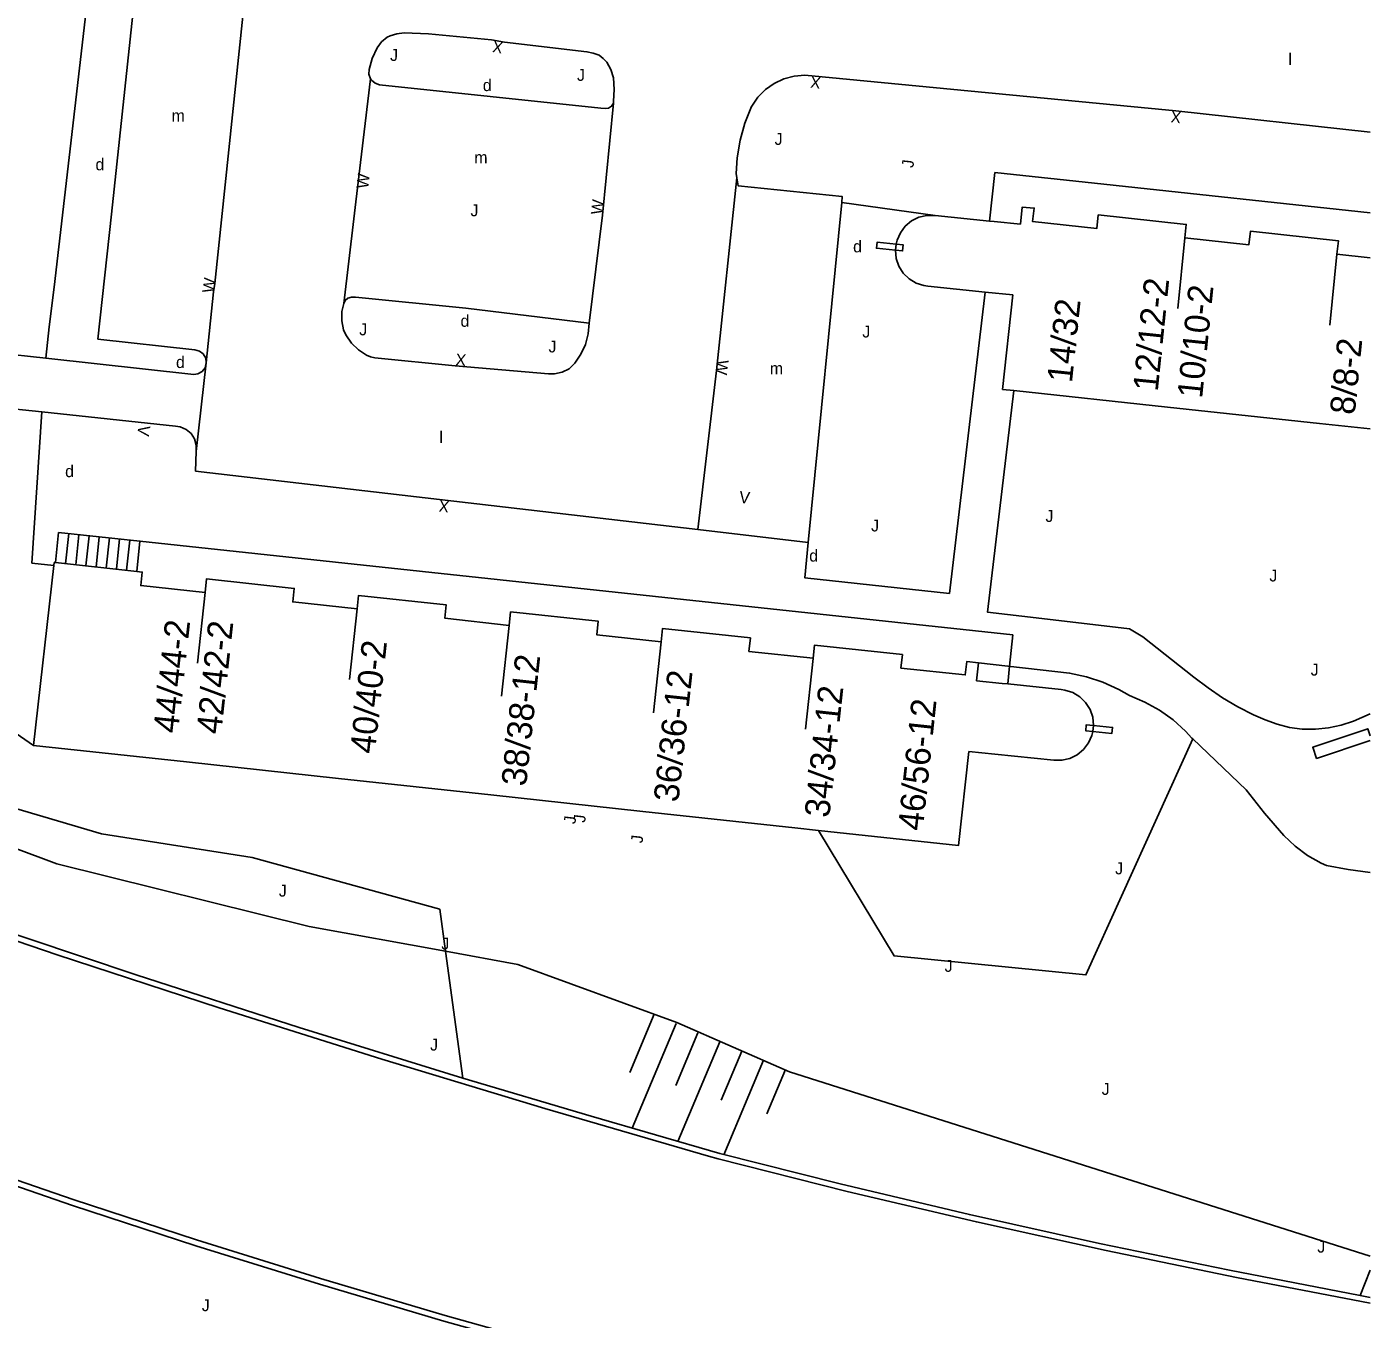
# Model space of a CAD drawing. Extents: x 134999 to 136502, y 457398 to 459002.
# Drawn here: x 136443.4 to 136500, y 457619.4 to 457673.8 of the extents above; entities that cross this region are included whole.
import ezdxf

# ---------------------------------------------------------------- set-up
doc = ezdxf.new("R2010")
doc.units = 0
for name, color, linetype in [('RI_DGTB_15', 7, 'Continuous'), ('RI_DGTB_18', 7, 'Continuous'), ('RI_DGTB_19', 7, 'Continuous'), ('RI_DGTB_2', 7, 'Continuous'), ('RI_DGTB_28', 7, 'Continuous'), ('RI_DGTB_29', 7, 'Continuous'), ('RI_DGTB_30', 7, 'Continuous'), ('RI_DGTB_31', 7, 'Continuous'), ('RI_DGTB_32', 7, 'Continuous'), ('RI_DGTB_35', 7, 'Continuous'), ('RI_DGTB_36', 7, 'Continuous'), ('RI_DGTB_43', 7, 'Continuous'), ('RI_DGTB_53', 7, 'Continuous'), ('RI_DGTB_54', 7, 'Continuous'), ('RI_DGTB_58', 7, 'Continuous'), ('RI_DGTB_7', 7, 'Continuous')]:
    doc.layers.add(name, color=color, linetype=linetype)

msp = doc.modelspace()

# ---------------------------------------------------------------- linework, layer by layer
at = {"layer": 'RI_DGTB_15'}
for p, q in [((136492.191, 457664.951), (136491.886, 457661.967)), ((136498.601, 457664.261), (136498.296, 457661.277)), ((136450.881, 457650.001), (136450.557, 457647.019)), ((136457.291, 457649.304), (136456.967, 457646.322)), ((136463.701, 457648.607), (136463.377, 457645.625)), ((136470.111, 457647.91), (136469.787, 457644.928)), ((136476.521, 457647.213), (136476.197, 457644.231))]:
    msp.add_line(p, q, dxfattribs=at)
at = {"layer": 'RI_DGTB_18'}
for p, q in [((136469.818, 457632.209), (136468.784, 457629.752)), ((136470.74, 457631.821), (136468.881, 457627.403)), ((136471.661, 457631.433), (136470.723, 457629.202)), ((136472.583, 457631.045), (136470.815, 457626.843)), ((136473.505, 457630.658), (136472.636, 457628.595)), ((136474.427, 457630.27), (136472.752, 457626.29)), ((136475.348, 457629.882), (136474.563, 457628.015))]:
    msp.add_line(p, q, dxfattribs=at)
for points in [[(136461.021, 457634.866), (136455.271, 457635.911), (136444.631, 457638.551), (136435.751, 457641.871), (136431.898, 457643.42)], [(136500, 457622.005), (136475.52, 457629.79), (136470.771, 457631.861), (136464.071, 457634.311), (136461.021, 457634.866)]]:
    msp.add_lwpolyline(points, dxfattribs=at)
at = {"layer": 'RI_DGTB_19'}
for p, q in [((136461.021, 457634.866), (136461.75, 457629.523)), ((136499.582, 457620.354), (136500, 457621.416))]:
    msp.add_line(p, q, dxfattribs=at)
for points in [[(136438.626, 457658.184), (136437.911, 457647.511), (136443.651, 457643.551)], [(136461.021, 457634.866), (136460.779, 457636.639), (136452.868, 457638.826), (136446.513, 457639.816), (136432.185, 457644.057), (136431.898, 457643.42)], [(136492.52, 457643.823), (136488.021, 457633.871), (136479.931, 457634.671), (136476.737, 457639.962)]]:
    msp.add_lwpolyline(points, dxfattribs=at)
at = {"layer": 'RI_DGTB_2'}
for p, q in [((136484.15, 457665.641), (136485.253, 457665.527)), ((136480.015, 457664.687), (136479.988, 457664.429)), ((136498.601, 457664.261), (136500, 457664.111)), ((136481.356, 457662.912), (136483.773, 457662.663)), ((136483.773, 457662.663), (136484.931, 457662.543)), ((136491.462, 457657.814), (136484.978, 457658.51)), ((136497.872, 457657.126), (136491.462, 457657.814)), ((136500, 457656.898), (136497.872, 457657.126)), ((136443.651, 457643.551), (136444.507, 457651.135)), ((136444.571, 457651.256), (136448, 457650.886)), ((136484.483, 457646.165), (136483.406, 457646.276)), ((136488.311, 457644.134), (136488.338, 457644.392)), ((136450.104, 457642.851), (136443.651, 457643.551)), ((136484.178, 457643.18), (136483.078, 457643.293)), ((136456.514, 457642.156), (136450.104, 457642.851)), ((136486.664, 457642.924), (136484.178, 457643.18)), ((136462.924, 457641.46), (136456.514, 457642.156)), ((136469.335, 457640.765), (136462.924, 457641.46)), ((136475.745, 457640.07), (136469.335, 457640.765)), ((136476.737, 457639.962), (136475.745, 457640.07))]:
    msp.add_line(p, q, dxfattribs=at)
for points in [[(136481.663, 457665.897), (136481.317, 457665.897), (136480.98, 457665.818), (136480.671, 457665.664), (136480.404, 457665.443), (136480.196, 457665.167), (136480.056, 457664.851), (136480.015, 457664.687)], [(136481.663, 457665.897), (136483.951, 457665.661)], [(136492.191, 457664.951), (136492.251, 457665.521), (136488.541, 457665.921), (136488.481, 457665.351), (136485.771, 457665.641), (136485.841, 457666.211), (136485.331, 457666.252), (136485.253, 457665.527)], [(136483.951, 457665.661), (136484.15, 457665.641)], [(136492.191, 457664.951), (136494.891, 457664.661), (136494.951, 457665.231), (136498.661, 457664.831), (136498.601, 457664.261)], [(136479.988, 457664.429), (136480.023, 457664.085), (136480.136, 457663.758), (136480.32, 457663.465), (136480.567, 457663.223), (136480.862, 457663.043), (136481.191, 457662.936), (136481.356, 457662.912)], [(136484.931, 457662.543), (136484.501, 457658.561), (136484.978, 457658.51)], [(136444.507, 457651.135), (136444.521, 457651.261), (136444.571, 457651.256)], [(136450.881, 457650.001), (136448.171, 457650.291), (136448.231, 457650.861), (136448, 457650.886)], [(136457.291, 457649.304), (136454.581, 457649.601), (136454.641, 457650.171), (136450.941, 457650.571), (136450.881, 457650.001)], [(136463.701, 457648.611), (136460.991, 457648.911), (136461.051, 457649.471), (136457.351, 457649.871), (136457.291, 457649.304)], [(136470.111, 457647.921), (136467.401, 457648.211), (136467.461, 457648.781), (136463.761, 457649.181), (136463.701, 457648.611)], [(136476.521, 457647.221), (136473.811, 457647.511), (136473.871, 457648.081), (136470.171, 457648.481), (136470.111, 457647.921)], [(136483.489, 457647.031), (136482.991, 457647.081), (136482.931, 457646.521), (136480.221, 457646.811), (136480.281, 457647.381), (136476.581, 457647.781), (136476.521, 457647.221)], [(136483.406, 457646.276), (136483.489, 457647.031)], [(136484.483, 457646.165), (136484.72, 457646.141)], [(136484.72, 457646.141), (136486.97, 457645.909)], [(136488.338, 457644.392), (136488.303, 457644.736), (136488.19, 457645.063), (136488.006, 457645.356), (136487.759, 457645.598), (136487.464, 457645.778), (136487.135, 457645.885), (136486.97, 457645.909)], [(136486.664, 457642.924), (136487.009, 457642.924), (136487.346, 457643.003), (136487.655, 457643.157), (136487.922, 457643.378), (136488.13, 457643.654), (136488.27, 457643.97), (136488.311, 457644.134)], [(136476.737, 457639.962), (136482.641, 457639.321), (136483.078, 457643.293)]]:
    msp.add_lwpolyline(points, dxfattribs=at)
at = {"layer": 'RI_DGTB_28'}
for p, q in [((136445, 457651.206), (136445.133, 457652.478)), ((136445.429, 457651.161), (136445.562, 457652.433)), ((136445.858, 457651.116), (136445.991, 457652.388)), ((136446.286, 457651.071), (136446.419, 457652.343)), ((136446.715, 457651.026), (136446.848, 457652.298)), ((136447.144, 457650.981), (136447.277, 457652.253)), ((136447.573, 457650.936), (136447.706, 457652.208))]:
    msp.add_line(p, q, dxfattribs=at)
msp.add_lwpolyline([(136448, 457650.886), (136448.134, 457652.163), (136444.704, 457652.524), (136444.571, 457651.256)], dxfattribs=at)
at = {"layer": 'RI_DGTB_32'}
msp.add_lwpolyline([(136500, 457643.956), (136499.901, 457644.251), (136497.581, 457643.471), (136497.74, 457642.997), (136500, 457643.757)], dxfattribs=at)
at = {"layer": 'RI_DGTB_53'}
for p, q in [((136500, 457669.411), (136491.814, 457670.304)), ((136477.721, 457666.444), (136481.663, 457665.897)), ((136444.166, 457659.876), (136431.55, 457661.273)), ((136444.31, 457661.2), (136444.166, 457659.876)), ((136450.509, 457655.938), (136450.935, 457659.675)), ((136444.001, 457657.612), (136438.626, 457658.184)), ((136450.509, 457655.938), (136450.485, 457655.108))]:
    msp.add_line(p, q, dxfattribs=at)
for points in [[(136446.357, 457660.68), (136450.451, 457660.236), (136450.647, 457660.18), (136450.808, 457660.055), (136450.909, 457659.877), (136450.935, 457659.675)], [(136444.166, 457659.876), (136450.404, 457659.186), (136450.58, 457659.214), (136450.757, 457659.316), (136450.881, 457659.478), (136450.935, 457659.675)], [(136444.001, 457657.612), (136449.63, 457657.013), (136449.833, 457656.982), (136450.083, 457656.874), (136450.29, 457656.698), (136450.438, 457656.47), (136450.513, 457656.209), (136450.509, 457655.938)], [(136482.27, 457649.96), (136476.166, 457650.617), (136476.313, 457652.11)]]:
    msp.add_lwpolyline(points, dxfattribs=at)
at = {"layer": 'RI_DGTB_54'}
for p, q in [((136476.313, 457652.11), (136477.721, 457666.444)), ((136482.27, 457649.96), (136483.773, 457662.663)), ((136471.663, 457652.649), (136450.485, 457655.108)), ((136471.663, 457652.649), (136476.313, 457652.11))]:
    msp.add_line(p, q, dxfattribs=at)
for points in [[(136444.31, 457661.2), (136444.521, 457662.871), (136446.461, 457679.661), (136446.421, 457680.101), (136445.501, 457681.111), (136433.226, 457693.993)], [(136453.071, 457679.947), (136448.591, 457680.401), (136448.171, 457677.561), (136446.931, 457665.951), (136446.357, 457660.68)], [(136450.935, 457659.675), (136451.241, 457662.671), (136451.291, 457663.031), (136453.071, 457679.947)], [(136468.096, 457670.635), (136468.104, 457670.721), (136468.128, 457671.214), (136468.099, 457671.707), (136467.994, 457672.045), (136467.813, 457672.356), (136467.665, 457672.519), (136467.491, 457672.654), (136467.24, 457672.742), (136466.981, 457672.798), (136463.511, 457673.211), (136462.961, 457673.301), (136460.301, 457673.561), (136459.271, 457673.591), (136458.972, 457673.556), (136458.682, 457673.477), (136458.554, 457673.415), (136458.317, 457673.212), (136458.132, 457672.962), (136457.93, 457672.52), (136457.801, 457672.051), (136457.791, 457671.85), (136457.856, 457671.659)], [(136456.732, 457662.18), (136457.364, 457667.536), (136457.856, 457671.659)], [(136468.096, 457670.635), (136468.022, 457670.501), (136467.892, 457670.421), (136467.752, 457670.414), (136467.561, 457670.421), (136458.241, 457671.401), (136458.047, 457671.469), (136457.893, 457671.605), (136457.856, 457671.659)], [(136491.814, 457670.304), (136476.173, 457671.809), (136475.722, 457671.771), (136475.285, 457671.655), (136474.876, 457671.464), (136474.506, 457671.204), (136474.187, 457670.883), (136473.931, 457670.511), (136473.918, 457670.488), (136473.641, 457669.793), (136473.44, 457669.072), (136473.317, 457668.333), (136473.274, 457667.669), (136473.301, 457667.487)], [(136468.096, 457670.635), (136467.634, 457665.91), (136467.071, 457661.351)], [(136471.663, 457652.649), (136472.448, 457659.353), (136473.301, 457667.487)], [(136477.721, 457666.444), (136477.744, 457666.691), (136473.35, 457667.149), (136473.301, 457667.487)], [(136456.732, 457662.18), (136456.654, 457661.84), (136456.643, 457661.456), (136456.712, 457661.078), (136456.819, 457660.856), (136457.053, 457660.518), (136457.348, 457660.232), (136457.692, 457660.009), (136457.861, 457659.939), (136458.039, 457659.898), (136461.428, 457659.562), (136465.358, 457659.224), (136465.612, 457659.221), (136465.937, 457659.288), (136466.236, 457659.43), (136466.469, 457659.674), (136466.729, 457660.047), (136466.919, 457660.459), (136467.034, 457660.898), (136467.071, 457661.351)], [(136456.732, 457662.18), (136456.789, 457662.308), (136456.895, 457662.408), (136457.054, 457662.447), (136457.218, 457662.445), (136461.881, 457661.981), (136467.071, 457661.351)], [(136500, 457644.876), (136499.301, 457644.571), (136498.776, 457644.405), (136498.239, 457644.288), (136497.692, 457644.227), (136497.141, 457644.231), (136496.605, 457644.302), (136496.084, 457644.443), (136495.578, 457644.63), (136495.081, 457644.841), (136494.416, 457645.173), (136493.779, 457645.556), (136493.166, 457645.976), (136492.571, 457646.421), (136490.411, 457648.121), (136489.86, 457648.47), (136486.158, 457648.895), (136483.873, 457649.164), (136484.978, 457658.51)], [(136444.001, 457657.612), (136443.583, 457651.235), (136444.507, 457651.135)], [(136492.52, 457643.823), (136492.481, 457643.861), (136492.217, 457644.146), (136491.693, 457644.621), (136491.119, 457645.033), (136490.502, 457645.377), (136489.85, 457645.65), (136489.4, 457645.911), (136488.737, 457646.216), (136488.045, 457646.447), (136487.331, 457646.601), (136483.489, 457647.031)], [(136492.52, 457643.823), (136494.771, 457641.671), (136495.549, 457640.697), (136496.357, 457639.748), (136496.836, 457639.297), (136497.366, 457638.908), (136497.94, 457638.585), (136498.166, 457638.482), (136499.079, 457638.311), (136500, 457638.185)]]:
    msp.add_lwpolyline(points, dxfattribs=at)
at = {"layer": 'RI_DGTB_58'}
msp.add_line((136500, 457620.273), (136499.582, 457620.354), dxfattribs=at)
for points in [[(136500, 457609.847), (136499.13, 457610.016), (136493.54, 457611.146), (136487.966, 457612.354), (136482.409, 457613.641), (136476.871, 457615.005), (136471.353, 457616.447), (136466.211, 457617.804), (136460.947, 457619.275), (136455.706, 457620.823), (136450.488, 457622.448), (136445.294, 457624.148), (136440.125, 457625.925), (136434.983, 457627.777), (136431.201, 457629.194), (136427.558, 457630.591), (136422.281, 457632.687), (136417.033, 457634.856), (136411.816, 457637.1), (136406.632, 457639.417), (136401.481, 457641.807)], [(136401.586, 457642.023), (136406.736, 457639.634), (136411.92, 457637.317), (136417.135, 457635.074), (136422.381, 457632.905), (136427.658, 457630.81), (136431.286, 457629.419), (136434.983, 457628.034), (136440.136, 457626.178), (136445.316, 457624.397), (136450.522, 457622.692), (136455.752, 457621.063), (136461.005, 457619.511), (136466.28, 457618.036), (136471.415, 457616.679), (136476.931, 457615.237), (136482.468, 457613.873), (136488.022, 457612.587), (136493.595, 457611.379), (136499.183, 457610.249), (136500, 457610.091)], [(136430.453, 457640.217), (136434.983, 457638.405), (136437.932, 457637.258), (136441.134, 457636.159), (136447.981, 457633.871), (136454.854, 457631.659), (136461.75, 457629.523)], [(136437.85, 457637.032), (136444.651, 457634.719), (136451.478, 457632.481), (136458.329, 457630.319), (136465.203, 457628.234), (136472.101, 457626.226), (136472.515, 457626.108), (136477.949, 457624.742), (136483.402, 457623.454), (136488.873, 457622.244), (136494.36, 457621.112), (136500, 457620.033)], [(136461.75, 457629.523), (136467.157, 457627.908), (136472.578, 457626.339), (136477.653, 457625.061), (136483.109, 457623.767), (136488.584, 457622.551), (136494.075, 457621.413), (136499.582, 457620.354)]]:
    msp.add_lwpolyline(points, dxfattribs=at)
at = {"layer": 'RI_DGTB_7'}
for p, q in [((136488.771, 457667.211), (136484.171, 457667.711)), ((136500, 457666.001), (136488.771, 457667.211))]:
    msp.add_line(p, q, dxfattribs=at)
for points in [[(136484.171, 457667.711), (136483.951, 457665.661)], [(136479.988, 457664.429), (136479.187, 457664.512), (136479.214, 457664.77), (136480.015, 457664.687)], [(136479.988, 457664.429), (136480.291, 457664.398), (136480.318, 457664.656), (136480.015, 457664.687)], [(136448, 457650.886), (136448.134, 457652.163), (136484.941, 457648.211)], [(136484.941, 457648.211), (136484.799, 457646.884)], [(136484.799, 457646.884), (136484.72, 457646.141)], [(136488.311, 457644.134), (136488.008, 457644.165), (136488.035, 457644.423), (136488.338, 457644.392)], [(136488.311, 457644.134), (136489.112, 457644.051), (136489.139, 457644.309), (136488.338, 457644.392)]]:
    msp.add_lwpolyline(points, dxfattribs=at)

# ---------------------------------------------------------------- texts
at = {"layer": 'RI_DGTB_29'}
for p in [(136462.592, 457671.141), (136446.262, 457667.801), (136478.202, 457664.341), (136461.652, 457661.201), (136449.657, 457659.463), (136444.982, 457654.861), (136476.352, 457651.301)]:
    msp.add_text('d', height=0.5, dxfattribs=at).set_placement(p)
at = {"layer": 'RI_DGTB_30'}
for s, height, rotation, p in [('X', 0.499, 170.7068, (136463.483, 457673.216)), ('X', 0.499, 173.2959, (136476.872, 457671.737)), ('X', 0.499, 173.8058, (136492.065, 457670.279)), ('W', 0.5, 83.6485, (136457.754, 457667.006)), ('W', 0.5, 83.6485, (136467.64, 457665.908)), ('W', 0.5, 82.093, (136451.257, 457662.6)), ('X', 0.5, 354.8756, (136461.422, 457659.576)), ('W', 0.5, 263.3077, (136472.46, 457659.835)), ('V', 0.499, 261.6073, (136448.081, 457657.075)), ('V', 0.5, 353.8026, (136473.38, 457653.783)), ('X', 0.5, 173.377, (136461.208, 457653.863))]:
    msp.add_text(s, height=height, rotation=rotation, dxfattribs=at).set_placement(p)
at = {"layer": 'RI_DGTB_31'}
for p in [(136458.682, 457672.411), (136466.562, 457671.571), (136474.892, 457668.871), (136462.072, 457665.861), (136457.382, 457660.841), (136478.592, 457660.751), (136465.362, 457660.121), (136486.312, 457652.971), (136478.962, 457652.571), (136495.752, 457650.461), (136497.492, 457646.491), (136489.252, 457638.111), (136453.992, 457637.171), (136460.842, 457634.941), (136482.062, 457634.001), (136460.369, 457630.68), (136488.682, 457628.811), (136497.772, 457622.161), (136450.742, 457619.691)]:
    msp.add_text('J', height=0.5, dxfattribs=at).set_placement(p)
for p in [(136480.743, 457667.891), (136466.495, 457640.219), (136466.904, 457640.275), (136469.324, 457639.41)]:
    msp.add_text('J', height=0.499, rotation=83.8176, dxfattribs=at).set_placement(p)
at = {"layer": 'RI_DGTB_35'}
for s, rotation, p in [('14/32', 83.9608, (136487.427, 457658.815)), ('44/44-2', 83.7868, (136449.74, 457644.032)), ('34/34-12', 83.7982, (136477.196, 457640.475)), ('46/56-12', 83.9253, (136481.136, 457639.921))]:
    msp.add_text(s, height=1.054, rotation=rotation, dxfattribs=at).set_placement(p)
at = {"layer": 'RI_DGTB_36'}
for s, rotation, p in [('12/12-2', 84.168, (136491.046, 457658.447)), ('10/10-2', 84.168, (136492.915, 457658.157)), ('8/8-2', 84.168, (136499.347, 457657.466)), ('42/42-2', 83.7982, (136451.561, 457643.993)), ('40/40-2', 83.7982, (136458.039, 457643.169)), ('38/38-12', 83.7982, (136464.416, 457641.798)), ('36/36-12', 83.7982, (136470.837, 457641.129))]:
    msp.add_text(s, height=1.054, rotation=rotation, dxfattribs=at).set_placement(p)
at = {"layer": 'RI_DGTB_43'}
for s, p in [('l', (136496.554, 457672.24)), ('m', (136449.471, 457669.858)), ('m', (136462.234, 457668.095)), ('m', (136474.693, 457659.199)), ('l', (136460.761, 457656.297))]:
    msp.add_text(s, height=0.5, dxfattribs=at).set_placement(p)

doc.saveas('drawing.dxf')
